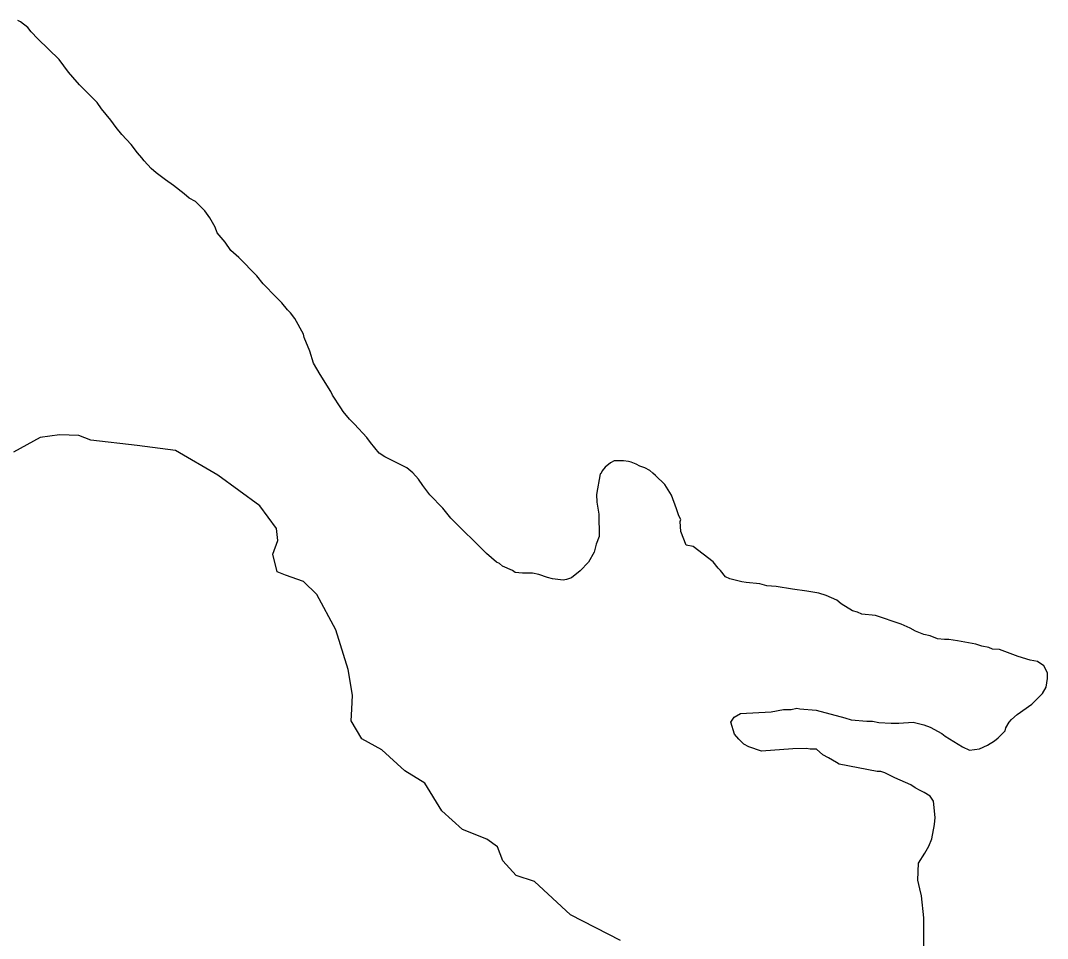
# Model space of a CAD drawing. Extents: x 3146026 to 3183936, y 897894 to 923344.
# Drawn here: x 3176711 to 3177451, y 911966 to 912627 of the extents above; entities that cross this region are included whole.
import ezdxf

# ---------------------------------------------------------------- set-up
doc = ezdxf.new("R2010")
doc.units = 0
doc.layers.add('V-RIVR-EDGE', color=7, linetype='Continuous')
doc.layers.add('V-SITE-VEGE', color=7, linetype='Continuous')

msp = doc.modelspace()

# ---------------------------------------------------------------- linework, layer by layer
at = {"layer": 'V-RIVR-EDGE'}
msp.add_lwpolyline([(3177143.15, 911964.22), (3177107.17, 911982.79), (3177081.36, 912006.87), (3177067.98, 912011.06), (3177058.31, 912021.7), (3177054.64, 912031.88), (3177046.8, 912037.44), (3177029.27, 912044.41), (3177014.52, 912057.84), (3177002.1, 912077.73), (3176987.8, 912086.54), (3176971.21, 912101.82), (3176956.91, 912109.71), (3176949.09, 912122.66), (3176949.57, 912130.98), (3176950.06, 912141.14), (3176946.87, 912159.62), (3176938.17, 912188.28), (3176924.38, 912213.71), (3176914.7, 912222.98), (3176901.78, 912227.63), (3176895.78, 912229.95), (3176892.58, 912242.89), (3176896.3, 912252.58), (3176895.4, 912261.36), (3176883.43, 912277.55), (3176853, 912299.8), (3176822.56, 912317.43), (3176794.86, 912321.19), (3176761.61, 912324.97), (3176752.84, 912328.22), (3176738.99, 912328.72), (3176725.13, 912326.9), (3176705.7, 912316.33)], dxfattribs=at)
at = {"layer": 'V-SITE-VEGE'}
for p, q in [((3176710.87, 912626.43), (3176708.81, 912627.44)), ((3176716.03, 912622.36), (3176710.87, 912626.43)), ((3176718.62, 912619.3), (3176716.03, 912622.36)), ((3176723.28, 912614.2), (3176718.62, 912619.3)), ((3176738.78, 912599.42), (3176723.28, 912614.2)), ((3176745.52, 912590.22), (3176738.78, 912599.42)), ((3176748.62, 912586.65), (3176745.52, 912590.22)), ((3176753.28, 912581.04), (3176748.62, 912586.65)), ((3176766.21, 912568.29), (3176753.28, 912581.04)), ((3176769.32, 912563.7), (3176766.21, 912568.29)), ((3176776.05, 912555.53), (3176769.32, 912563.7)), ((3176779.68, 912550.42), (3176776.05, 912555.53)), ((3176783.83, 912545.31), (3176779.68, 912550.42)), ((3176790.55, 912538.17), (3176783.83, 912545.31)), ((3176795.21, 912532.05), (3176790.55, 912538.17)), ((3176798.32, 912528.47), (3176795.21, 912532.05)), ((3176799.87, 912526.43), (3176798.32, 912528.47)), ((3176805.05, 912520.82), (3176799.87, 912526.43)), ((3176808.66, 912517.77), (3176805.05, 912520.82)), ((3176815.37, 912512.68), (3176808.66, 912517.77)), ((3176821.05, 912508.61), (3176815.37, 912512.68)), ((3176828.79, 912502.51), (3176821.05, 912508.61)), ((3176832.41, 912499.45), (3176828.79, 912502.51)), ((3176837.05, 912496.92), (3176832.41, 912499.45)), ((3176843.77, 912490.29), (3176837.05, 912496.92)), ((3176847.4, 912485.18), (3176843.77, 912490.29)), ((3176851.04, 912478.53), (3176847.4, 912485.18)), ((3176852.6, 912474.44), (3176851.04, 912478.53)), ((3176858.3, 912467.8), (3176852.6, 912474.44)), ((3176862.45, 912461.67), (3176858.3, 912467.8)), ((3176868.13, 912456.58), (3176862.45, 912461.67)), ((3176881.06, 912443.32), (3176868.13, 912456.58)), ((3176885.72, 912437.71), (3176881.06, 912443.32)), ((3176895.03, 912428.02), (3176885.72, 912437.71)), ((3176899.16, 912423.94), (3176895.03, 912428.02)), ((3176903.31, 912418.83), (3176899.16, 912423.94)), ((3176905.38, 912416.8), (3176903.31, 912418.83)), ((3176908.48, 912412.71), (3176905.38, 912416.8)), ((3176914.72, 912401.46), (3176908.48, 912412.71)), ((3176915.25, 912398.9), (3176914.72, 912401.46)), ((3176919.43, 912389.17), (3176915.25, 912398.9)), ((3176922.06, 912380.46), (3176919.43, 912389.17)), ((3176926.73, 912372.28), (3176922.06, 912380.46)), ((3176934.52, 912360.01), (3176926.73, 912372.28)), ((3176935.57, 912357.45), (3176934.52, 912360.01)), ((3176941.79, 912348.26), (3176935.57, 912357.45)), ((3176943.35, 912345.7), (3176941.79, 912348.26)), ((3176948.01, 912340.09), (3176943.35, 912345.7)), ((3176951.63, 912336.52), (3176948.01, 912340.09)), ((3176960.43, 912326.82), (3176951.63, 912336.52)), ((3176963.02, 912323.25), (3176960.43, 912326.82)), ((3176969.23, 912315.59), (3176963.02, 912323.25)), ((3176973.36, 912313.06), (3176969.23, 912315.59)), ((3176989.33, 912304.95), (3176973.36, 912313.06)), ((3177138.69, 912310.11), (3177136.13, 912308.55)), ((3177145.36, 912310.15), (3177138.69, 912310.11)), ((3177148.96, 912309.67), (3177145.36, 912310.15)), ((3177151.02, 912309.17), (3177148.96, 912309.67)), ((3177154.62, 912307.65), (3177151.02, 912309.17)), ((3176993.46, 912301.39), (3176989.33, 912304.95)), ((3177130.01, 912302.86), (3177129, 912300.8)), ((3177132.05, 912305.44), (3177130.01, 912302.86)), ((3177136.13, 912308.55), (3177132.05, 912305.44)), ((3177157.2, 912306.13), (3177154.62, 912307.65)), ((3177160.8, 912305.13), (3177157.2, 912306.13)), ((3177164.41, 912303.1), (3177160.8, 912305.13)), ((3177166.47, 912301.06), (3177164.41, 912303.1)), ((3176997.6, 912296.79), (3176993.46, 912301.39)), ((3177000.71, 912292.2), (3176997.6, 912296.79)), ((3177128.49, 912300.79), (3177126.02, 912285.89)), ((3177129, 912300.8), (3177128.49, 912300.79)), ((3177168.54, 912299.54), (3177166.47, 912301.06)), ((3177175.26, 912292.91), (3177168.54, 912299.54)), ((3177005.89, 912285.56), (3177000.71, 912292.2)), ((3177179.93, 912285.24), (3177175.26, 912292.91)), ((3177015.2, 912275.87), (3177005.89, 912285.56)), ((3177126.02, 912285.89), (3177126.06, 912280.24)), ((3177126.06, 912280.24), (3177127.67, 912271.52)), ((3177183.6, 912275.51), (3177179.93, 912285.24)), ((3177020.9, 912268.73), (3177015.2, 912275.87)), ((3177185.17, 912270.39), (3177183.6, 912275.51)), ((3177046.75, 912243.24), (3177020.9, 912268.73)), ((3177127.67, 912271.52), (3177127.77, 912255.61)), ((3177186.73, 912267.83), (3177185.17, 912270.39)), ((3177186.23, 912266.29), (3177186.73, 912267.83)), ((3177186.79, 912259.11), (3177186.23, 912266.29)), ((3177190.45, 912249.38), (3177186.79, 912259.11)), ((3177125.76, 912249.95), (3177124.26, 912244.29)), ((3177127.77, 912255.61), (3177125.76, 912249.95)), ((3177053.98, 912237.13), (3177046.75, 912243.24)), ((3177124.26, 912244.29), (3177120.21, 912237.08)), ((3177195.6, 912248.39), (3177190.45, 912249.38)), ((3177210.05, 912237.19), (3177195.6, 912248.39)), ((3177056.04, 912236.11), (3177053.98, 912237.13)), ((3177058.1, 912234.07), (3177056.04, 912236.11)), ((3177120.21, 912237.08), (3177114.09, 912230.87)), ((3177213.67, 912232.6), (3177210.05, 912237.19)), ((3177065.31, 912231.04), (3177058.1, 912234.07)), ((3177067.38, 912229.52), (3177065.31, 912231.04)), ((3177072.52, 912229.04), (3177067.38, 912229.52)), ((3177079.71, 912229.09), (3177072.52, 912229.04)), ((3177084.33, 912228.1), (3177079.71, 912229.09)), ((3177090.51, 912226.09), (3177084.33, 912228.1)), ((3177114.09, 912230.87), (3177107.97, 912225.7)), ((3177215.23, 912231.07), (3177213.67, 912232.6)), ((3177218.85, 912226.47), (3177215.23, 912231.07)), ((3177094.11, 912225.09), (3177090.51, 912226.09)), ((3177101.81, 912224.11), (3177094.11, 912225.09)), ((3177104.38, 912224.64), (3177101.81, 912224.11)), ((3177107.97, 912225.7), (3177104.38, 912224.64)), ((3177221.94, 912224.96), (3177218.85, 912226.47)), ((3177230.68, 912222.96), (3177221.94, 912224.96)), ((3177233.77, 912222.47), (3177230.68, 912222.96)), ((3177243.53, 912221.51), (3177233.77, 912222.47)), ((3177248.67, 912220.01), (3177243.53, 912221.51)), ((3177255.35, 912219.54), (3177248.67, 912220.01)), ((3177267.17, 912217.57), (3177255.35, 912219.54)), ((3177277.45, 912216.11), (3177267.17, 912217.57)), ((3177286.19, 912214.63), (3177277.45, 912216.11)), ((3177291.33, 912213.12), (3177286.19, 912214.63)), ((3177299.06, 912209.58), (3177291.33, 912213.12)), ((3177302.16, 912207.04), (3177299.06, 912209.58)), ((3177310.41, 912201.96), (3177302.16, 912207.04)), ((3177314.01, 912200.96), (3177310.41, 912201.96)), ((3177317.1, 912199.44), (3177314.01, 912200.96)), ((3177326.86, 912198.48), (3177317.1, 912199.44)), ((3177345.38, 912192.45), (3177326.86, 912198.48)), ((3177352.08, 912189.42), (3177345.38, 912192.45)), ((3177355.69, 912187.39), (3177352.08, 912189.42)), ((3177361.86, 912184.87), (3177355.69, 912187.39)), ((3177366.49, 912183.87), (3177361.86, 912184.87)), ((3177371.64, 912181.86), (3177366.49, 912183.87)), ((3177376.78, 912181.38), (3177371.64, 912181.86)), ((3177379.86, 912181.4), (3177376.78, 912181.38)), ((3177386.03, 912180.42), (3177379.86, 912181.4)), ((3177399.39, 912177.95), (3177386.03, 912180.42)), ((3177403.51, 912176.43), (3177399.39, 912177.95)), ((3177408.65, 912175.44), (3177403.51, 912176.43)), ((3177411.22, 912174.43), (3177408.65, 912175.44)), ((3177416.36, 912173.96), (3177411.22, 912174.43)), ((3177422.02, 912171.94), (3177416.36, 912173.96)), ((3177429.74, 912168.92), (3177422.02, 912171.94)), ((3177438.49, 912166.41), (3177429.74, 912168.92)), ((3177443.63, 912165.42), (3177438.49, 912166.41)), ((3177448.27, 912162.37), (3177443.63, 912165.42)), ((3177450.87, 912157.26), (3177448.27, 912162.37)), ((3177450.9, 912153.15), (3177450.87, 912157.26)), ((3177447.38, 912142.35), (3177449.92, 912146.98)), ((3177449.92, 912146.98), (3177450.9, 912153.15)), ((3177439.74, 912134.59), (3177447.38, 912142.35)), ((3177266.24, 912130.8), (3177270.34, 912131.86)), ((3177270.34, 912131.86), (3177272.4, 912131.36)), ((3177429.01, 912127.33), (3177439.74, 912134.59)), ((3177222.67, 912121.77), (3177225.21, 912125.38)), ((3177225.21, 912125.38), (3177229.81, 912127.98)), ((3177229.81, 912127.98), (3177251.88, 912129.16)), ((3177251.88, 912129.16), (3177260.59, 912130.76)), ((3177260.59, 912130.76), (3177266.24, 912130.8)), ((3177272.4, 912131.36), (3177284.21, 912130.42)), ((3177284.21, 912130.42), (3177304.79, 912124.91)), ((3177304.79, 912124.91), (3177309.42, 912123.41)), ((3177424.93, 912123.7), (3177429.01, 912127.33)), ((3177225.29, 912113.06), (3177222.67, 912121.77)), ((3177309.42, 912123.41), (3177320.72, 912122.46)), ((3177320.72, 912122.46), (3177324.83, 912122.49)), ((3177324.83, 912122.49), (3177329.45, 912121.49)), ((3177329.45, 912121.49), (3177338.18, 912121.04)), ((3177338.18, 912121.04), (3177343.83, 912121.08)), ((3177343.83, 912121.08), (3177354.09, 912121.67)), ((3177354.09, 912121.67), (3177361.81, 912119.67)), ((3177361.81, 912119.67), (3177366.44, 912118.16)), ((3177366.44, 912118.16), (3177374.69, 912113.6)), ((3177420.37, 912115.46), (3177420.86, 912117.52)), ((3177420.86, 912117.52), (3177423.4, 912121.64)), ((3177423.4, 912121.64), (3177424.93, 912123.7)), ((3177228.4, 912109.49), (3177225.29, 912113.06)), ((3177232.02, 912105.92), (3177228.4, 912109.49)), ((3177374.69, 912113.6), (3177377.27, 912111.56)), ((3177377.27, 912111.56), (3177389.64, 912103.95)), ((3177412.71, 912108.22), (3177415.27, 912110.29)), ((3177415.27, 912110.29), (3177420.37, 912115.46)), ((3177235.63, 912103.89), (3177232.02, 912105.92)), ((3177244.89, 912100.88), (3177235.63, 912103.89)), ((3177267.46, 912102.58), (3177244.89, 912100.88)), ((3177277.22, 912102.64), (3177267.46, 912102.58)), ((3177279.79, 912102.15), (3177277.22, 912102.64)), ((3177284.41, 912102.18), (3177279.79, 912102.15)), ((3177289.06, 912098.11), (3177284.41, 912102.18)), ((3177389.64, 912103.95), (3177394.79, 912101.42)), ((3177394.79, 912101.42), (3177401.97, 912102.5)), ((3177401.97, 912102.5), (3177407.6, 912105.1)), ((3177407.6, 912105.1), (3177412.71, 912108.22)), ((3177293.18, 912096.08), (3177289.06, 912098.11)), ((3177298.85, 912092.53), (3177293.18, 912096.08)), ((3177300.91, 912091.52), (3177298.85, 912092.53)), ((3177328.16, 912086.06), (3177300.91, 912091.52)), ((3177330.73, 912086.08), (3177328.16, 912086.06)), ((3177333.81, 912085.07), (3177330.73, 912086.08)), ((3177341.03, 912081.53), (3177333.81, 912085.07)), ((3177352.36, 912076.48), (3177341.03, 912081.53)), ((3177355.45, 912074.45), (3177352.36, 912076.48)), ((3177359.06, 912072.42), (3177355.45, 912074.45)), ((3177362.15, 912070.9), (3177359.06, 912072.42)), ((3177366.27, 912068.36), (3177362.15, 912070.9)), ((3177368.87, 912064.79), (3177366.27, 912068.36)), ((3177369.98, 912052.98), (3177368.87, 912064.79)), ((3177369.5, 912047.85), (3177369.98, 912052.98)), ((3177367.52, 912037.57), (3177369.5, 912047.85)), ((3177365.5, 912032.42), (3177367.52, 912037.57)), ((3177362.46, 912027.26), (3177365.5, 912032.42)), ((3177357.89, 912020.04), (3177362.46, 912027.26)), ((3177357.46, 912007.72), (3177357.89, 912020.04)), ((3177359.04, 912001.57), (3177357.46, 912007.72)), ((3177360.11, 911996.44), (3177359.04, 912001.57)), ((3177361.76, 911980.54), (3177360.11, 911996.44)), ((3177361.92, 911958.47), (3177361.76, 911980.54))]:
    msp.add_line(p, q, dxfattribs=at)

doc.saveas('drawing.dxf')
